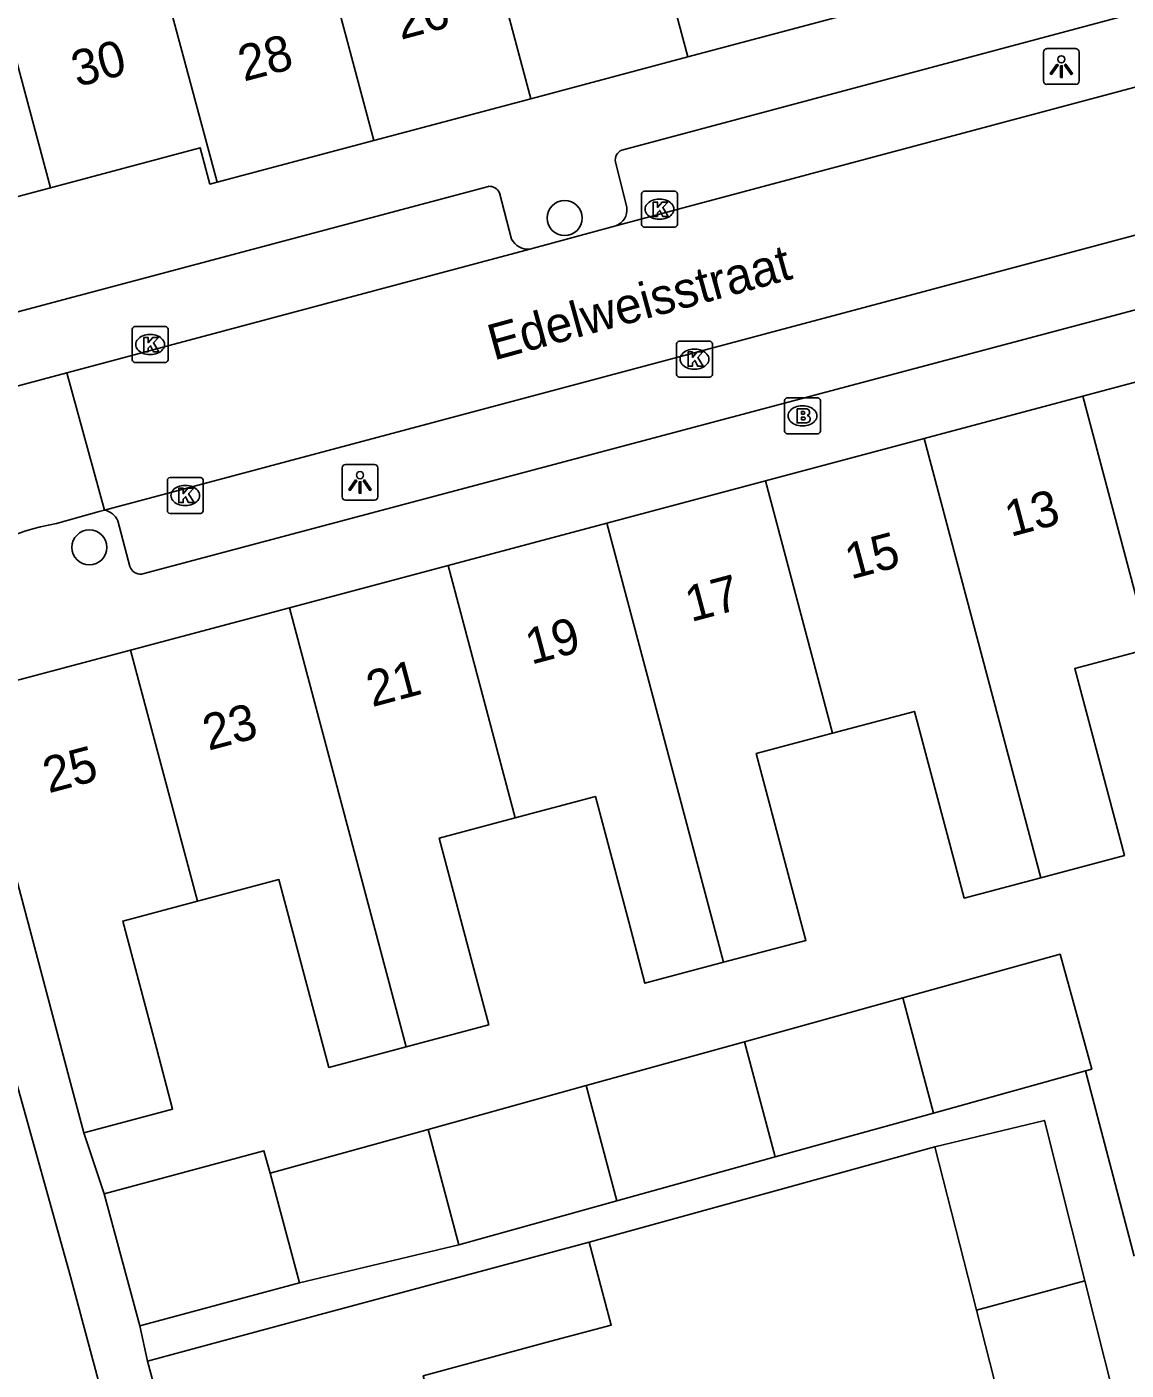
# Model space of a CAD drawing. Extents: x 162542 to 163144, y 380786 to 381511.
# Drawn here: x 163031.56 to 163062.26, y 381101.24 to 381138.75 of the extents above; entities that cross this region are included whole.
import ezdxf

# ---------------------------------------------------------------- set-up
doc = ezdxf.new("R2010")
doc.units = 0
for name, color, linetype in [('IMGEO_Boom', 7, 'Continuous'), ('IMGEO_Brandkraan', 7, 'Continuous'), ('IMGEO_Kolk', 7, 'Continuous'), ('IMGEO_Lichtpunt', 7, 'Continuous'), ('IMGEO_Muur', 7, 'Continuous'), ('IMGEO_Openbare_ruimte_label', 7, 'Continuous'), ('IMGEO_Pand', 7, 'Continuous'), ('IMGEO_Pand_nummerreeks', 7, 'Continuous'), ('IMGEO_Rijbaan_lokaal_open', 7, 'Continuous'), ('IMGEO_Voetpad_open', 7, 'Continuous')]:
    doc.layers.add(name, color=color, linetype=linetype)

msp = doc.modelspace()

# ---------------------------------------------------------------- linework, layer by layer
at = {"layer": 'IMGEO_Boom'}
for centre in [(163046.58, 381133.413), (163033.306, 381124.215)]:
    msp.add_circle(centre, 0.489, dxfattribs=at)
at = {"layer": 'IMGEO_Brandkraan'}
for p, q in [((163052.722, 381127.464), (163052.722, 381128.316)), ((163052.797, 381128.39), (163053.649, 381128.39)), ((163053.21, 381128.17), (163053.235, 381128.17)), ((163053.723, 381128.316), (163053.723, 381127.464)), ((163053.649, 381127.39), (163052.797, 381127.39)), ((163053.233, 381127.61), (163053.208, 381127.61))]:
    msp.add_line(p, q, dxfattribs=at)
for points in [[(163052.722, 381127.464), (163052.722, 381128.316)], [(163052.797, 381128.39), (163053.649, 381128.39)], [(163053.723, 381128.316), (163053.723, 381127.464)], [(163053.07, 381128.09), (163053.07, 381127.69), (163053.283, 381127.69)], [(163053.301, 381128.09), (163053.07, 381128.09)], [(163053.249, 381128.009), (163053.195, 381128.009), (163053.195, 381127.933)], [(163053.195, 381127.933), (163053.248, 381127.933)], [(163053.257, 381127.857), (163053.195, 381127.857), (163053.195, 381127.776)], [(163053.195, 381127.776), (163053.257, 381127.776)], [(163053.649, 381127.39), (163052.797, 381127.39)]]:
    msp.add_lwpolyline(points, dxfattribs=at)
for centre, radius, start, end in [((163052.799, 381128.314), 0.0765, 91.552, 178.448), ((163052.799, 381128.314), 0.0765, 91.552, 178.448), ((163053.647, 381128.314), 0.0765, 1.552, 88.448), ((163053.647, 381128.314), 0.0765, 1.552, 88.448), ((163053.25, 381127.971), 0.0379, 267.8285, 90.9355), ((163053.258, 381127.816), 0.0404, 269.8759, 90.5077), ((163053.305, 381127.945), 0.145, 59.4692, 91.5367), ((163053.33, 381127.992), 0.0922, 285.5137, 58.1501), ((163053.335, 381127.8), 0.105, 301.3115, 78.989), ((163052.799, 381127.466), 0.0765, 181.552, 268.448), ((163052.799, 381127.466), 0.0765, 181.552, 268.448), ((163053.289, 381127.941), 0.251, 268.6676, 293.5347), ((163053.647, 381127.466), 0.0765, 271.552, 358.448), ((163053.647, 381127.466), 0.0765, 271.552, 358.448)]:
    msp.add_arc(centre, radius, start, end, dxfattribs=at)
for centre, major_axis, ratio, start_param, end_param in [((163053.209, 381127.89), (-0.387, 0.002), 0.722429, 4.712389, 7.853982), ((163053.234, 381127.89), (-0.39, 0.002), 0.717154, 1.570796, 4.712389)]:
    msp.add_ellipse(centre, major_axis=major_axis, ratio=ratio, start_param=start_param, end_param=end_param, dxfattribs=at)
at = {"layer": 'IMGEO_Kolk'}
for p, q in [((163048.803, 381134.161), (163049.655, 381134.161)), ((163048.728, 381133.235), (163048.728, 381134.087)), ((163049.216, 381133.941), (163049.241, 381133.941)), ((163049.729, 381134.087), (163049.729, 381133.235)), ((163049.239, 381133.381), (163049.214, 381133.381)), ((163049.655, 381133.161), (163048.803, 381133.161)), ((163034.577, 381130.381), (163035.429, 381130.381)), ((163034.502, 381129.455), (163034.502, 381130.307)), ((163034.99, 381130.161), (163035.015, 381130.161)), ((163035.503, 381130.307), (163035.503, 381129.455)), ((163049.705, 381129.047), (163049.705, 381129.899)), ((163049.78, 381129.973), (163050.632, 381129.973)), ((163050.193, 381129.753), (163050.218, 381129.753)), ((163050.706, 381129.899), (163050.706, 381129.047)), ((163035.429, 381129.381), (163034.577, 381129.381)), ((163035.013, 381129.601), (163034.988, 381129.601)), ((163050.632, 381128.973), (163049.78, 381128.973)), ((163050.216, 381129.193), (163050.191, 381129.193)), ((163035.483, 381125.24), (163035.483, 381126.092)), ((163035.558, 381126.166), (163036.41, 381126.166)), ((163035.971, 381125.946), (163035.996, 381125.946)), ((163036.484, 381126.092), (163036.484, 381125.24)), ((163036.41, 381125.166), (163035.558, 381125.166)), ((163035.994, 381125.386), (163035.969, 381125.386))]:
    msp.add_line(p, q, dxfattribs=at)
for points in [[(163048.803, 381134.161), (163049.655, 381134.161)], [(163048.728, 381133.235), (163048.728, 381134.087)], [(163049.049, 381133.861), (163049.172, 381133.861), (163049.172, 381133.71), (163049.302, 381133.861), (163049.466, 381133.861), (163049.32, 381133.71), (163049.473, 381133.461), (163049.321, 381133.461), (163049.236, 381133.625), (163049.172, 381133.558), (163049.172, 381133.461), (163049.049, 381133.461), (163049.049, 381133.861)], [(163049.729, 381134.087), (163049.729, 381133.235)], [(163049.655, 381133.161), (163048.803, 381133.161)], [(163034.577, 381130.381), (163035.429, 381130.381)], [(163034.502, 381129.455), (163034.502, 381130.307)], [(163034.823, 381130.081), (163034.946, 381130.081), (163034.946, 381129.93), (163035.076, 381130.081), (163035.24, 381130.081), (163035.094, 381129.93), (163035.247, 381129.681), (163035.095, 381129.681), (163035.01, 381129.845), (163034.946, 381129.778), (163034.946, 381129.681), (163034.823, 381129.681), (163034.823, 381130.081)], [(163035.503, 381130.307), (163035.503, 381129.455)], [(163049.705, 381129.047), (163049.705, 381129.899)], [(163049.78, 381129.973), (163050.632, 381129.973)], [(163050.026, 381129.673), (163050.149, 381129.673), (163050.149, 381129.522), (163050.279, 381129.673), (163050.443, 381129.673), (163050.297, 381129.522), (163050.45, 381129.273), (163050.298, 381129.273), (163050.213, 381129.437), (163050.149, 381129.37), (163050.149, 381129.273), (163050.026, 381129.273), (163050.026, 381129.673)], [(163050.706, 381129.899), (163050.706, 381129.047)], [(163035.429, 381129.381), (163034.577, 381129.381)], [(163050.632, 381128.973), (163049.78, 381128.973)], [(163035.483, 381125.24), (163035.483, 381126.092)], [(163035.558, 381126.166), (163036.41, 381126.166)], [(163035.804, 381125.866), (163035.927, 381125.866), (163035.927, 381125.715), (163036.057, 381125.866), (163036.221, 381125.866), (163036.075, 381125.715), (163036.228, 381125.466), (163036.076, 381125.466), (163035.991, 381125.63), (163035.927, 381125.563), (163035.927, 381125.466), (163035.804, 381125.466), (163035.804, 381125.866)], [(163036.484, 381126.092), (163036.484, 381125.24)], [(163036.41, 381125.166), (163035.558, 381125.166)]]:
    msp.add_lwpolyline(points, dxfattribs=at)
for centre, start, end in [((163048.805, 381134.085), 91.552, 178.448), ((163048.805, 381134.085), 91.552, 178.448), ((163049.653, 381134.085), 1.552, 88.448), ((163049.653, 381134.085), 1.552, 88.448), ((163048.805, 381133.237), 181.552, 268.448), ((163048.805, 381133.237), 181.552, 268.448), ((163049.653, 381133.237), 271.552, 358.448), ((163049.653, 381133.237), 271.552, 358.448), ((163034.579, 381130.305), 91.552, 178.448), ((163034.579, 381130.305), 91.552, 178.448), ((163035.427, 381130.305), 1.552, 88.448), ((163035.427, 381130.305), 1.552, 88.448), ((163049.782, 381129.897), 91.552, 178.448), ((163049.782, 381129.897), 91.552, 178.448), ((163050.63, 381129.897), 1.552, 88.448), ((163050.63, 381129.897), 1.552, 88.448), ((163034.579, 381129.457), 181.552, 268.448), ((163034.579, 381129.457), 181.552, 268.448), ((163035.427, 381129.457), 271.552, 358.448), ((163035.427, 381129.457), 271.552, 358.448), ((163049.782, 381129.049), 181.552, 268.448), ((163049.782, 381129.049), 181.552, 268.448), ((163050.63, 381129.049), 271.552, 358.448), ((163050.63, 381129.049), 271.552, 358.448), ((163035.56, 381126.09), 91.552, 178.448), ((163035.56, 381126.09), 91.552, 178.448), ((163036.408, 381126.09), 1.552, 88.448), ((163036.408, 381126.09), 1.552, 88.448), ((163035.56, 381125.242), 181.552, 268.448), ((163035.56, 381125.242), 181.552, 268.448), ((163036.408, 381125.242), 271.552, 358.448), ((163036.408, 381125.242), 271.552, 358.448)]:
    msp.add_arc(centre, 0.0765, start, end, dxfattribs=at)
for centre, major_axis, ratio, start_param, end_param in [((163049.215, 381133.661), (-0.387, 0.002), 0.722429, 4.712389, 7.853982), ((163049.24, 381133.661), (-0.39, 0.002), 0.717154, 1.570796, 4.712389), ((163034.989, 381129.881), (-0.387, 0.002), 0.722429, 4.712389, 7.853982), ((163035.014, 381129.881), (-0.39, 0.002), 0.717154, 1.570796, 4.712389), ((163050.192, 381129.473), (-0.387, 0.002), 0.722429, 4.712389, 7.853982), ((163050.217, 381129.473), (-0.39, 0.002), 0.717154, 1.570796, 4.712389), ((163035.97, 381125.666), (-0.387, 0.002), 0.722429, 4.712389, 7.853982), ((163035.995, 381125.666), (-0.39, 0.002), 0.717154, 1.570796, 4.712389)]:
    msp.add_ellipse(centre, major_axis=major_axis, ratio=ratio, start_param=start_param, end_param=end_param, dxfattribs=at)
at = {"layer": 'IMGEO_Lichtpunt'}
for p, q in [((163059.953, 381138.049), (163059.953, 381137.242)), ((163059.953, 381138.049), (163059.953, 381137.242)), ((163060.855, 381138.144), (163060.047, 381138.144)), ((163060.855, 381138.144), (163060.047, 381138.144)), ((163060.949, 381137.242), (163060.949, 381138.049)), ((163060.949, 381137.242), (163060.949, 381138.049)), ((163060.047, 381137.148), (163060.855, 381137.148)), ((163060.047, 381137.148), (163060.855, 381137.148)), ((163040.365, 381126.435), (163040.365, 381125.628)), ((163040.365, 381126.435), (163040.365, 381125.628)), ((163041.267, 381126.53), (163040.459, 381126.53)), ((163041.267, 381126.53), (163040.459, 381126.53)), ((163041.361, 381125.628), (163041.361, 381126.435)), ((163041.361, 381125.628), (163041.361, 381126.435)), ((163040.459, 381125.534), (163041.267, 381125.534)), ((163040.459, 381125.534), (163041.267, 381125.534))]:
    msp.add_line(p, q, dxfattribs=at)
for points in [[(163060.327, 381137.713), (163060.366, 381137.685), (163060.178, 381137.423), (163060.14, 381137.45), (163060.327, 381137.713)], [(163060.429, 381137.665), (163060.476, 381137.665), (163060.476, 381137.343), (163060.429, 381137.343), (163060.429, 381137.665)], [(163060.539, 381137.685), (163060.577, 381137.712), (163060.764, 381137.45), (163060.725, 381137.422), (163060.539, 381137.685)], [(163040.739, 381126.099), (163040.778, 381126.071), (163040.59, 381125.809), (163040.552, 381125.836), (163040.739, 381126.099)], [(163040.841, 381126.051), (163040.888, 381126.051), (163040.888, 381125.729), (163040.841, 381125.729), (163040.841, 381126.051)], [(163040.951, 381126.071), (163040.989, 381126.098), (163041.176, 381125.836), (163041.137, 381125.808), (163040.951, 381126.071)]]:
    msp.add_lwpolyline(points, dxfattribs=at)
for centre in [(163060.452, 381137.847), (163040.864, 381126.233)]:
    msp.add_circle(centre, 0.0994, dxfattribs=at)
for centre, start, end in [((163060.047, 381138.049), 90, 180), ((163060.047, 381138.049), 90, 180), ((163060.855, 381138.049), 0, 90), ((163060.855, 381138.049), 0, 90), ((163060.047, 381137.242), 180, 270), ((163060.047, 381137.242), 180, 270), ((163060.855, 381137.242), 270, 0), ((163060.855, 381137.242), 270, 360), ((163040.459, 381126.435), 90, 180), ((163040.459, 381126.435), 90, 180), ((163041.267, 381126.435), 0, 90), ((163041.267, 381126.435), 0, 90), ((163040.459, 381125.628), 180, 270), ((163040.459, 381125.628), 180, 270), ((163041.267, 381125.628), 270, 0), ((163041.267, 381125.628), 270, 360)]:
    msp.add_arc(centre, 0.0946, start, end, dxfattribs=at)
at = {"layer": 'IMGEO_Muur'}
msp.add_lwpolyline([(163033.149, 381107.868), (163033.722, 381106.164)], dxfattribs=at)
at = {"layer": 'IMGEO_Pand'}
for points in [[(163046.716, 381150.265), (163050.02, 381137.914)], [(163041.254, 381135.58), (163037.951, 381147.932)], [(163028.956, 381146.456), (163032.218, 381134.261)], [(163043.771, 381143.723), (163045.636, 381136.747)], [(163035.008, 381141.379), (163036.872, 381134.414)], [(163054.402, 381139.08), (163050.02, 381137.914)], [(163050.02, 381137.914), (163045.636, 381136.747)], [(163045.636, 381136.747), (163041.254, 381135.58)], [(163036.872, 381134.414), (163036.672, 381134.361), (163036.402, 381135.376), (163032.218, 381134.261)], [(163041.254, 381135.58), (163036.872, 381134.414)], [(163032.218, 381134.261), (163027.836, 381133.094)], [(163061.054, 381128.438), (163065.487, 381129.619)], [(163056.621, 381127.257), (163061.054, 381128.438)], [(163061.054, 381128.438), (163062.927, 381121.391)], [(163052.189, 381126.075), (163056.621, 381127.257)], [(163059.881, 381114.992), (163056.621, 381127.257)], [(163047.756, 381124.894), (163052.189, 381126.075)], [(163054.062, 381119.026), (163052.189, 381126.075)], [(163043.323, 381123.713), (163047.756, 381124.894)], [(163051.017, 381112.629), (163047.756, 381124.894)], [(163038.891, 381122.532), (163043.323, 381123.713)], [(163043.323, 381123.713), (163045.197, 381116.664)], [(163034.458, 381121.35), (163038.891, 381122.532)], [(163038.891, 381122.532), (163042.151, 381110.266)], [(163062.927, 381121.391), (163060.827, 381120.833), (163061.776, 381117.26), (163062.213, 381115.613), (163059.881, 381114.992)], [(163029.891, 381120.133), (163034.458, 381121.35)], [(163036.323, 381114.334), (163034.458, 381121.35)], [(163033.149, 381107.868), (163032.705, 381109.54), (163029.891, 381120.133)], [(163059.881, 381114.992), (163057.74, 381114.421), (163057.301, 381116.071), (163056.354, 381119.635), (163054.062, 381119.026)], [(163054.062, 381119.026), (163051.931, 381118.46), (163052.863, 381114.95), (163053.317, 381113.242), (163051.017, 381112.629)], [(163051.017, 381112.629), (163048.823, 381112.044), (163048.368, 381113.756), (163047.438, 381117.259), (163045.197, 381116.664)], [(163045.197, 381116.664), (163043.076, 381116.1), (163044.008, 381112.588), (163044.461, 381110.881), (163042.151, 381110.266)], [(163042.151, 381110.266), (163039.996, 381109.691), (163039.541, 381111.402), (163038.601, 381114.939), (163036.323, 381114.334)], [(163036.323, 381114.334), (163034.236, 381113.78), (163035.186, 381110.199), (163035.629, 381108.527), (163033.149, 381107.868)], [(163056.026, 381111.638), (163060.415, 381112.854), (163061.3, 381109.646), (163061.127, 381109.598)], [(163051.606, 381110.412), (163056.026, 381111.638)], [(163056.026, 381111.638), (163056.882, 381108.42)], [(163047.184, 381109.186), (163051.606, 381110.412)], [(163052.461, 381107.193), (163051.606, 381110.412)], [(163061.127, 381109.598), (163056.882, 381108.42)], [(163042.764, 381107.961), (163047.184, 381109.186)], [(163047.184, 381109.186), (163048.04, 381105.966)], [(163056.882, 381108.42), (163052.461, 381107.193)], [(163038.351, 381106.738), (163041.39, 381107.58), (163042.764, 381107.961)], [(163043.62, 381104.739), (163042.764, 381107.961)], [(163056.922, 381107.477), (163059.981, 381108.215), (163061.11, 381103.73)], [(163033.722, 381106.164), (163038.182, 381107.364), (163038.351, 381106.738)], [(163052.461, 381107.193), (163048.04, 381105.966)], [(163058.085, 381102.916), (163056.922, 381107.477)], [(163038.351, 381106.738), (163039.176, 381103.673)], [(163033.722, 381106.164), (163034.716, 381102.473)], [(163048.04, 381105.966), (163043.62, 381104.739)], [(163034.928, 381101.494), (163039.756, 381102.794), (163045.569, 381104.36), (163047.262, 381104.816)], [(163043.62, 381104.739), (163039.176, 381103.673)], [(163047.262, 381104.816), (163047.882, 381102.499), (163046.193, 381102.044), (163042.624, 381101.083), (163043.209, 381098.91)], [(163039.176, 381103.673), (163034.716, 381102.473)], [(163058.085, 381102.916), (163061.11, 381103.73)], [(163061.11, 381103.73), (163062.215, 381099.339)], [(163059.204, 381098.528), (163058.085, 381102.916)], [(163034.928, 381101.494), (163036.14, 381097.007)]]:
    msp.add_lwpolyline(points, dxfattribs=at)
at = {"layer": 'IMGEO_Rijbaan_lokaal_open'}
for points in [[(163111.367, 381150.145), (163081.377, 381142.115), (163048.005, 381133.196)], [(163033.724, 381125.26), (163075.288, 381136.345)], [(163048.005, 381133.196), (163045.607, 381132.54)], [(163045.607, 381132.54), (163032.672, 381129.087)], [(163032.672, 381129.087), (163022.13, 381126.273), (163018.423, 381125.304), (163016.087, 381124.68)], [(163032.672, 381129.087), (163033.724, 381125.26)], [(163033.724, 381125.26), (163033.578, 381125.221), (163032.384, 381124.882)]]:
    msp.add_lwpolyline(points, dxfattribs=at)
msp.add_arc((163033.504, 381118.338), 6.639, 99.7095, 161.1412, dxfattribs=at)
at = {"layer": 'IMGEO_Voetpad_open'}
for points in [[(163048.177, 381135.311), (163080.958, 381144.08), (163110.214, 381151.889)], [(163048.312, 381133.706), (163048, 381134.982)], [(163021.581, 381128.205), (163044.455, 381134.299)], [(163075.471, 381134.299), (163034.763, 381123.468)], [(163044.757, 381134.118), (163045.097, 381132.822)], [(163034.439, 381123.678), (163034.096, 381124.96)], [(163048.434, 381045.165), (163047.676, 381048.244), (163032.781, 381103.85), (163029.956, 381113.947)], [(163061.127, 381109.598), (163062.49, 381104.42)], [(163033.149, 381107.868), (163033.722, 381106.164)], [(163047.262, 381104.816), (163056.922, 381107.477)], [(163034.716, 381102.473), (163034.928, 381101.494)]]:
    msp.add_lwpolyline(points, dxfattribs=at)
for centre, radius, start, end in [((163048.286, 381135.04), 0.292, 111.8687, 191.5714), ((163044.476, 381133.992), 0.308, 24.1762, 93.9521), ((163047.849, 381133.637), 0.468, 289.4836, 8.4238), ((163045.576, 381133.086), 0.547, 208.8559, 273.2641), ((163033.63, 381124.763), 0.506, 22.9466, 79.2844), ((163034.73, 381123.773), 0.306, 198.0083, 276.0933)]:
    msp.add_arc(centre, radius, start, end, dxfattribs=at)

# ---------------------------------------------------------------- texts
at = {"layer": 'IMGEO_Openbare_ruimte_label'}
msp.add_text('Edelweisstraat', height=1, rotation=15.3155, dxfattribs=at).set_placement((163044.598, 381129.431))
at = {"layer": 'IMGEO_Pand_nummerreeks'}
for s, rotation, p in [('26', 14.9039, (163042.002, 381138.388)), ('30', 14.9198, (163032.965, 381137.067)), ('28', 14.9026, (163037.62, 381137.221)), ('13', 14.9228, (163059.034, 381124.506)), ('15', 14.9228, (163054.571, 381123.317)), ('17', 14.9228, (163050.108, 381122.127)), ('19', 14.9228, (163045.645, 381120.938)), ('21', 14.9228, (163041.203, 381119.753)), ('23', 14.9228, (163036.631, 381118.535)), ('25', 14.9228, (163032.168, 381117.346))]:
    msp.add_text(s, height=1, rotation=rotation, dxfattribs=at).set_placement(p)

doc.saveas('drawing.dxf')
